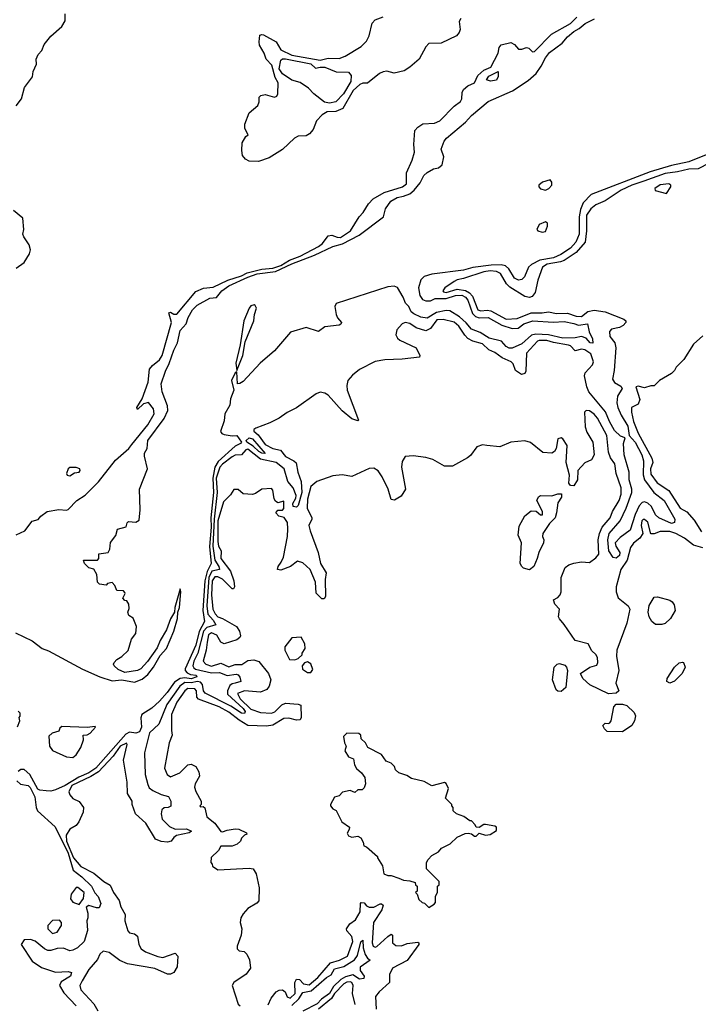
# Model space of a CAD drawing. Extents: x 2380107 to 2585170, y 384273 to 546161.
# Tile 276 of 331: x 2534137 to 2538446, y 460716 to 466966. Entities that reach past the tile are written whole.
import ezdxf

# ---------------------------------------------------------------- set-up
doc = ezdxf.new("R2010")
doc.units = 0

msp = doc.modelspace()

# ---------------------------------------------------------------- linework, layer by layer
at = {"layer": '0CON05XD'}
for points in [[(2534115, 466420), (2534147.5, 466465), (2534166.7, 466535), (2534217.3, 466602.7), (2534222.7, 466637.3), (2534243.3, 466685), (2534241.2, 466715), (2534254.1, 466745.9), (2534278.3, 466771.7), (2534291.7, 466808.3), (2534335, 466862.5), (2534405, 466922.5), (2534425, 466960), (2534426.4, 467003.6)], [(2534110.9, 463075), (2534215, 463022.9), (2534278.9, 462975), (2534319.5, 462959.5), (2534535, 462842.5), (2534645, 462794.7), (2534725, 462768.4), (2534785, 462774.7), (2534865, 462760.6), (2534915, 462780.8), (2534949.9, 462810.1), (2534987.2, 462855), (2535029.6, 462930.4), (2535068.7, 462975), (2535114.7, 463085.3), (2535138.8, 463165), (2535140, 463205), (2535150.5, 463235), (2535160, 463335), (2535155, 463352.5), (2535121.9, 463235), (2535120, 463205), (2535095, 463163.8), (2535068, 463092), (2535029.1, 463025), (2535010.7, 462979.3), (2534947.5, 462892.5), (2534905, 462845.5), (2534885, 462835.4), (2534805, 462822.3), (2534761.7, 462841.7), (2534736.7, 462865), (2534732.5, 462875), (2534736.7, 462885), (2534753.3, 462905), (2534785, 462924), (2534825, 462961.2), (2534846, 463034), (2534875, 463070), (2534877.5, 463115), (2534857, 463167), (2534830, 463185), (2534822.5, 463205), (2534831.7, 463228.3), (2534830, 463255), (2534816.4, 463276.4), (2534805, 463280), (2534792.5, 463295), (2534807, 463323), (2534805, 463330), (2534795, 463340), (2534753.6, 463343.6), (2534740, 463375), (2534725, 463392.5), (2534695, 463386.7), (2534685, 463377.5), (2534642.5, 463382.5), (2534630, 463395), (2534627.5, 463445), (2534608.3, 463478.3), (2534575, 463487.5), (2534547.5, 463515), (2534542.5, 463535), (2534630, 463535), (2534640, 463545), (2534640, 463575), (2534697.5, 463585), (2534710, 463605), (2534713, 463647), (2534747.7, 463692.3), (2534757, 463733), (2534813, 463747), (2534818.3, 463771.7), (2534828.3, 463781.7), (2534875, 463777.5), (2534895, 463790), (2534901.2, 463855), (2534896.7, 463985), (2534949.2, 464115), (2534928.8, 464195), (2534928.8, 464215), (2534945.8, 464245), (2534950.6, 464295), (2535055.2, 464434.8), (2535076.7, 464485), (2535074.7, 464514.7), (2535041.9, 464605), (2535034.6, 464655), (2535061.8, 464735), (2535086.8, 464783.2), (2535115, 464868.8), (2535137.8, 464915), (2535155, 464993.8), (2535194, 465035), (2535205.8, 465075), (2535234.5, 465125), (2535263.3, 465155), (2535345, 465197.7), (2535386.7, 465203.3), (2535420.6, 465245), (2535465, 465277.9), (2535585, 465332.8), (2535645, 465353.1), (2535762, 465368), (2535865, 465416.5), (2536009.1, 465470.9), (2536125, 465527.6), (2536187.1, 465542.9), (2536291.6, 465598.4), (2536447.1, 465715), (2536459.4, 465765), (2536494.5, 465815), (2536533.3, 465836.7), (2536573.8, 465846.2), (2536615, 465861.2), (2536642.5, 465885), (2536678.9, 465931.1), (2536703.3, 465976.7), (2536725, 465996.9), (2536765, 466020), (2536796.7, 466025), (2536820, 466045), (2536830.8, 466095), (2536812.5, 466145), (2536832, 466195), (2536846.7, 466215), (2536967.5, 466315), (2537005, 466357.5), (2537111.9, 466448.1), (2537266.1, 466513.9), (2537365, 466580), (2537415.7, 466624.3), (2537448.5, 466671.5), (2537474.8, 466725.2), (2537501.7, 466758.3), (2537581.6, 466818.4), (2537615, 466858.2), (2537655, 466891.2), (2537689.3, 466910.7), (2537727.1, 466942.9), (2537787.4, 466972.6)], [(2534113.6, 463696.4), (2534168.3, 463721.7), (2534215, 463782.5), (2534255, 463792.5), (2534270, 463815), (2534311.2, 463845), (2534385, 463856.2), (2534435, 463851.9), (2534445, 463856), (2534498.8, 463915), (2534553, 463947), (2534637.9, 464032.1), (2534745, 464171.1), (2534829.5, 464245), (2534849.4, 464270.6), (2534950.4, 464395), (2534990.6, 464465), (2534987.5, 464495), (2534955, 464536.2), (2534923, 464527), (2534885, 464492.5), (2534880, 464505), (2534915, 464560), (2534953.1, 464665), (2534962, 464748), (2534979.4, 464770.6), (2535025, 464807.1), (2535041.2, 464835), (2535101.8, 465045), (2535084.8, 465105.2), (2535095, 465108.9), (2535115, 465096), (2535135, 465096.9), (2535255, 465240), (2535305, 465261.1), (2535365, 465267.5), (2535457.7, 465312.3), (2535545, 465340.6), (2535580.9, 465359.1), (2535675, 465382.9), (2535745, 465389.3), (2535795, 465406.4), (2535851, 465439), (2535918.9, 465465), (2536035, 465525.6), (2536060, 465545), (2536096, 465594), (2536118.3, 465598.3), (2536152.5, 465585), (2536175, 465583.6), (2536236.7, 465625), (2536292.2, 465715), (2536317.4, 465742.6), (2536352.4, 465797.6), (2536381.7, 465828.3), (2536451.2, 465868.8), (2536568, 465905), (2536593.6, 465925), (2536592.2, 465995), (2536630, 466075), (2536643.3, 466125), (2536638.8, 466175), (2536647, 466263), (2536665, 466284), (2536697.5, 466305), (2536770.9, 466309.1), (2536805.4, 466324.6), (2536895, 466416.7), (2536935, 466446.7), (2536943.8, 466465), (2536945.8, 466505), (2536955.8, 466524.2), (2536983.3, 466546.7), (2537024.3, 466565), (2537047.1, 466612.9), (2537084.3, 466645.7), (2537128.9, 466665), (2537175.1, 466754.9), (2537181.1, 466788.9), (2537193.3, 466806.6), (2537255, 466821.4), (2537279.6, 466809.6), (2537305, 466779.2), (2537325, 466778.6), (2537355, 466790), (2537370.8, 466785), (2537393.4, 466763.4), (2537405, 466764.4), (2537514, 466875), (2537635, 466943.2), (2537675, 466981.8)], [(2536937.5, 466975), (2536927.5, 466955), (2536933.3, 466905), (2536926.7, 466885), (2536910, 466865), (2536812.7, 466817.3), (2536735, 466814.4), (2536715.5, 466795), (2536674.4, 466715), (2536614.7, 466665.3), (2536577.4, 466642.6), (2536515, 466626.5), (2536469.1, 466639.1), (2536445, 466636.4), (2536422.5, 466625), (2536345, 466563.8), (2536315, 466562.9), (2536296, 466555), (2536255, 466516.9), (2536187.8, 466402.2), (2536145, 466383.3), (2536089.3, 466380.7), (2536057, 466363), (2536020.8, 466325), (2536001.2, 466268.8), (2535977.7, 466242.3), (2535955, 466230), (2535905, 466226), (2535882.5, 466215), (2535805, 466143.3), (2535720.7, 466089.3), (2535653.6, 466066.4), (2535595, 466067.5), (2535570.7, 466080.7), (2535552.5, 466105), (2535547.5, 466135), (2535550, 466185), (2535572.5, 466225), (2535587.5, 466235), (2535566.2, 466275), (2535566.4, 466303.6), (2535594, 466375), (2535648.1, 466421.9), (2535658.2, 466445), (2535658, 466475), (2535668.8, 466485), (2535695, 466492.5), (2535755, 466474.4), (2535768.9, 466481.1), (2535776, 466495), (2535779.1, 466565), (2535759.2, 466599.2), (2535738, 466678), (2535702.7, 466715), (2535688.9, 466755), (2535660, 466805), (2535656.5, 466825), (2535662.1, 466867.9), (2535675, 466872.9), (2535685, 466869.5), (2535766, 466825), (2535795.6, 466775), (2535865, 466740.6), (2536045, 466709.2), (2536095, 466721.2), (2536165, 466720.6), (2536203.3, 466735), (2536305, 466795.8), (2536339.3, 466830.7), (2536355.8, 466865), (2536376, 466945), (2536394.2, 466965.8), (2536445, 466983.8)], [(2536105, 466436), (2536073, 466443), (2536005, 466495.6), (2535971.5, 466531.5), (2535918.5, 466568.5), (2535865, 466582.5), (2535805, 466622.8), (2535783.5, 466655), (2535795, 466710.5), (2535805, 466718.1), (2535825, 466717.7), (2535985, 466685.6), (2536015, 466658.8), (2536044, 466666), (2536074.7, 466665.3), (2536146.3, 466636.3), (2536225, 466633.6), (2536241.7, 466611.7), (2536239.1, 466575), (2536192.5, 466495), (2536145, 466444.1), (2536105, 466436)], [(2537126.4, 466576.4), (2537101.4, 466585), (2537115, 466607.3), (2537175, 466637.5), (2537175.3, 466605), (2537165, 466583.1), (2537126.4, 466576.4)], [(2538507.6, 466112.4), (2538386.2, 466063.8), (2538275, 466041.1), (2538139.5, 466000.5), (2537765, 465857.5), (2537715.8, 465804.2), (2537699.1, 465760.9), (2537690.3, 465715), (2537690.3, 465605), (2537668.8, 465555), (2537634.4, 465515), (2537573.1, 465475), (2537525.7, 465454.3), (2537439.6, 465440.4), (2537387.2, 465412.8), (2537368.9, 465395), (2537341.9, 465335), (2537325, 465317.1), (2537305, 465312.5), (2537278.6, 465325), (2537243.8, 465383.8), (2537222.8, 465402.8), (2537195, 465410), (2537130.9, 465409.1), (2537015, 465393.3), (2536955, 465377.3), (2536755, 465350.3), (2536704.4, 465335.6), (2536684.4, 465315.6), (2536669.7, 465265), (2536677.5, 465215), (2536695, 465189.6), (2536715, 465182.2), (2536745, 465182.1), (2536775, 465196.9), (2536845, 465196.1), (2536905, 465216.3), (2536945, 465217.4), (2536967.3, 465205), (2536983.5, 465185), (2537012.1, 465102.1), (2537031.3, 465081.3), (2537055, 465074.6), (2537111.2, 465075), (2537197.9, 465027.9), (2537265, 465006.8), (2537301.2, 465008.8), (2537339.2, 465035), (2537395, 465054.5), (2537525, 465047.1), (2537595, 465050), (2537655, 465037.5), (2537685, 465028), (2537742.5, 465035), (2537753.8, 464985), (2537775, 464940), (2537776.1, 464913.9), (2537760, 464915), (2537734.4, 464944.4), (2537705, 464956), (2537665, 464947.1), (2537585, 464943.6), (2537495, 464964.8), (2537415, 464970), (2537387.2, 464962.8), (2537325, 464908), (2537265, 464881.9), (2537245, 464880.6), (2537225, 464892.5), (2537196.5, 464926.5), (2537118.8, 464945), (2537060.9, 464980.9), (2537005, 465001.9), (2536972.5, 465042.5), (2536929.9, 465079.9), (2536868.1, 465118.1), (2536845, 465120.3), (2536783.4, 465106.6), (2536725, 465070.9), (2536685, 465078.2), (2536639.2, 465099.2), (2536622.6, 465112.6), (2536608.5, 465145), (2536586.2, 465166.2), (2536572, 465205), (2536535.3, 465265.3), (2536514.7, 465274.7), (2536475, 465270.5), (2536146, 465165), (2536138.1, 465145), (2536145.7, 465095), (2536154.4, 465074.4), (2536180, 465045), (2536176.4, 465033.6), (2536165, 465026.7), (2536075, 465015.7), (2536035, 464987.5), (2535955, 465013.3), (2535856.7, 464983.3), (2535755.2, 464864.8), (2535663.2, 464786.8), (2535555, 464670), (2535535, 464656.7), (2535520, 464655), (2535515, 464730), (2535505, 464723.8), (2535482.5, 464675), (2535495.6, 464615), (2535475, 464560), (2535470.3, 464519.7), (2535439.8, 464465), (2535435, 464419.2), (2535412.3, 464352.3), (2535419.9, 464339.9), (2535435, 464332.2), (2535485, 464324.7), (2535515, 464326.8), (2535545.8, 464285), (2535538.1, 464275), (2535505, 464258.2), (2535397.7, 464162.3), (2535376.2, 464125), (2535364.2, 464055), (2535367.9, 463965), (2535350.4, 463805), (2535353.4, 463745), (2535341.3, 463621.3), (2535351.6, 463515), (2535326.7, 463463.3), (2535312.7, 463405), (2535299.7, 463215), (2535309.7, 463145), (2535276.8, 463083.2), (2535254.8, 462995), (2535187.8, 462845), (2535187.8, 462835), (2535200.2, 462820.2), (2535220.5, 462810.5), (2535256.7, 462805), (2535262.5, 462795), (2535225, 462782.2), (2535185, 462787.6), (2535156.2, 462783.8), (2535119.4, 462760.6), (2535074.2, 462695), (2535025, 462640), (2534975.2, 462594.8), (2534911.5, 462555), (2534905.4, 462535), (2534909.2, 462475), (2534897.5, 462445), (2534875, 462437.5), (2534835, 462442.9), (2534810.1, 462429.9), (2534619.7, 462215), (2534575.8, 462185), (2534511.3, 462158.7), (2534425, 462105.6), (2534365, 462076.6), (2534335, 462069.6), (2534305, 462071.1), (2534264.4, 462074.4), (2534250.9, 462080.9), (2534200.9, 462175), (2534165, 462205.5), (2534144, 462206), (2534126.8, 462193.2)], [(2538515, 466055.8), (2538445, 466018.9), (2538385, 466017.8), (2538315, 465999.8), (2538235, 465989.4), (2538099.3, 465940.7), (2538025, 465916.3), (2537956.4, 465885), (2537855, 465817.2), (2537795, 465792.1), (2537763.4, 465766.6), (2537737.2, 465725), (2537737, 465625), (2537727.5, 465555), (2537671.2, 465488.8), (2537595, 465437.9), (2537571.5, 465428.5), (2537485.6, 465415), (2537456.8, 465395), (2537427.3, 465312.7), (2537411.2, 465235), (2537391.2, 465208.8), (2537375, 465203.8), (2537345, 465208.8), (2537248.9, 465268.9), (2537228.7, 465288.7), (2537189.1, 465355), (2537165, 465368.8), (2537125, 465372.2), (2537085, 465366.4), (2536955, 465322.9), (2536915, 465315.8), (2536894.8, 465305.2), (2536837.1, 465265), (2536824.4, 465245), (2536829.1, 465239.1), (2536845.6, 465235.6), (2536915, 465255.3), (2536967.9, 465247.9), (2536992.9, 465232.9), (2537011.5, 465211.5), (2537046.4, 465125), (2537065, 465119), (2537105, 465122.5), (2537127.7, 465117.7), (2537225, 465064.8), (2537295, 465068.6), (2537385, 465105.8), (2537455, 465105.3), (2537495, 465111.6), (2537545, 465100.8), (2537615, 465103), (2537670, 465085), (2537705, 465082.4), (2537745, 465113.1), (2537785, 465121.5), (2537855, 465111.5), (2537974.3, 465064.3), (2537986.2, 465055), (2537986.2, 465045), (2537969.2, 465025), (2537945, 465011.5), (2537895, 465001.8), (2537882, 464988), (2537884.3, 464954.3), (2537915.2, 464915.2)], [(2537475, 465883.3), (2537497.5, 465895), (2537516.7, 465915), (2537516.7, 465935), (2537505, 465948.8), (2537456.2, 465935), (2537434.2, 465915), (2537432.5, 465905), (2537445, 465892.5), (2537475, 465883.3)], [(2538245, 465862.5), (2538272.5, 465905), (2538272.5, 465915), (2538260, 465925), (2538205, 465917.5), (2538170, 465895), (2538173, 465883), (2538245, 465862.5)], [(2534115, 465390), (2534164.7, 465425.3), (2534199.8, 465480.2), (2534205.6, 465505), (2534197, 465537), (2534162.5, 465587.5), (2534157.5, 465605), (2534163.8, 465635), (2534157.3, 465707.3), (2534096.7, 465755)], [(2537455, 465617.5), (2537475, 465622.5), (2537487.5, 465655), (2537487.5, 465675), (2537475, 465682.5), (2537435, 465666.2), (2537420, 465635), (2537426.4, 465626.4), (2537455, 465617.5)], [(2535515, 464740), (2535554.5, 464835), (2535569.2, 464920.8), (2535624.4, 465054.4), (2535627.8, 465095), (2535640, 465135), (2535633, 465153), (2535625, 465157.1), (2535605, 465150), (2535595, 465135.7), (2535560.5, 465055), (2535537.4, 464902.6), (2535509.1, 464785), (2535515, 464740)], [(2537915.2, 464915.2), (2537923, 464883), (2537911.6, 464738.4), (2537901.4, 464685), (2537915, 464664.2), (2537955, 464639.4), (2537961.9, 464625), (2537933.4, 464576.6), (2537928, 464535), (2537934.6, 464505.4), (2537955.3, 464455), (2537998.1, 464385), (2538006.9, 464326.9), (2538045, 464283.8), (2538087.8, 464205), (2538097.6, 464165), (2538096, 464076), (2538105.3, 464045), (2538163.8, 463965), (2538228.9, 463915), (2538296.2, 463795), (2538294.4, 463775), (2538275, 463768.7), (2538195, 463803.2), (2538175, 463822.5), (2538148.8, 463875), (2538125, 463896.9), (2538105, 463905.8), (2538089.6, 463900.4), (2538070.2, 463879.8), (2538045.8, 463825), (2538014.1, 463725), (2537950.9, 463679.1), (2537918.2, 463645), (2537922.9, 463625), (2537947.1, 463585), (2537945, 463564.5), (2537925, 463548.2), (2537905, 463551.2), (2537878.8, 463595), (2537871.6, 463665), (2537879.5, 463705), (2537950.5, 463785), (2537988.6, 463865), (2538023.5, 463965), (2538024.1, 463985), (2538008.1, 464045), (2538006.5, 464095), (2537974.7, 464205), (2537970.9, 464275), (2537981.7, 464311.7), (2537952.8, 464322.8), (2537915, 464357.8), (2537881.2, 464415), (2537856.6, 464476.6), (2537751.5, 464605), (2537737.6, 464635), (2537722.9, 464705), (2537727.1, 464725), (2537773.8, 464775), (2537779.7, 464795), (2537764.1, 464845), (2537725, 464871.1), (2537705, 464873.8), (2537665, 464864.3), (2537635.6, 464895), (2537621.2, 464901.2), (2537526.3, 464916.3), (2537485, 464929.8), (2537435, 464929.7), (2537424.6, 464925), (2537355, 464848.6), (2537351.2, 464735), (2537345, 464720.8), (2537323.9, 464713.9), (2537285, 464738.8), (2537271.3, 464781.3), (2537258, 464795), (2537200.8, 464820.8), (2537154.1, 464854.1), (2537115, 464870.8), (2537075, 464908.7), (2537015, 464925.3), (2536983.5, 464943.5), (2536962.9, 464962.9), (2536925, 465021.5), (2536895, 465045.3), (2536825, 465062.5), (2536785, 465060.9), (2536745, 465006.2), (2536715, 464991.5), (2536655, 465010), (2536615, 465037.7), (2536585.5, 465044.5), (2536566, 465035), (2536531.7, 464998.3), (2536526, 464965), (2536536, 464945), (2536551.3, 464931.3), (2536653.9, 464883.9), (2536677.5, 464835), (2536676.4, 464823.6), (2536565, 464811.2), (2536455, 464808), (2536395, 464796), (2536294.2, 464745), (2536250.7, 464709.3), (2536221.5, 464675), (2536213.3, 464645), (2536216.9, 464615), (2536287.5, 464425), (2536285, 464420), (2536245, 464433.3), (2536185, 464483.8), (2536095, 464583.8), (2536075, 464596), (2536045, 464601.2), (2536019.5, 464590.5), (2535895, 464503.3), (2535835, 464473.3), (2535783.6, 464436.4), (2535725, 464406.7), (2535636, 464374), (2535623.3, 464365), (2535624.2, 464355), (2535651.5, 464331.5), (2535695, 464270.5), (2535743.6, 464245), (2535793.7, 464233.7), (2535825, 464193.3), (2535876.7, 464166.7), (2535892.2, 464152.2), (2535902.7, 464095), (2535924, 464035), (2535928.5, 463965), (2535905, 463882.9), (2535895, 463871.1), (2535873.8, 463875), (2535871.1, 463895), (2535891.2, 463928.8), (2535892.2, 463945), (2535873.3, 463995), (2535839.2, 464035), (2535815.2, 464115.2), (2535765, 464154.8), (2535665, 464177), (2535585, 464239.5), (2535571.8, 464235), (2535545, 464204.4), (2535505, 464202.1), (2535485, 464191.8), (2535425, 464145.7), (2535407.1, 464125), (2535384.9, 464055), (2535390.1, 463965), (2535371.3, 463795), (2535363.6, 463623.6), (2535375, 463535.5), (2535401.9, 463495), (2535406.2, 463475), (2535356.8, 463465), (2535336.8, 463425), (2535325.7, 463245.7), (2535332.1, 463192.1), (2535366.1, 463155), (2535382.9, 463125), (2535325, 463108.4), (2535305, 463085.3), (2535267.9, 462945), (2535242.9, 462895), (2535236.8, 462865), (2535242.2, 462852.2), (2535254.2, 462844.2), (2535355, 462821), (2535405, 462821.3), (2535455, 462803.3), (2535510.6, 462810.6), (2535525, 462807.2), (2535535, 462792.5), (2535540, 462765), (2535505, 462754.2), (2535485, 462750.3), (2535471.3, 462738.7), (2535457.4, 462705), (2535456.7, 462685), (2535555, 462594.6), (2535568.7, 462575), (2535565, 462562.2), (2535545, 462564.1), (2535478.2, 462608.2), (2535315, 462691.7), (2535304.9, 462704.9), (2535297, 462747), (2535285, 462760.8), (2535265, 462764.5), (2535225, 462756.9), (2535185, 462758.8), (2535153.1, 462735), (2535071.5, 462618.5), (2535019.4, 462495), (2534961.8, 462438.2), (2534928.3, 462311.7), (2534933.8, 462175), (2534950.9, 462110.9), (2534959.7, 462089.7), (2534983, 462073), (2535035, 462048), (2535082.5, 462035), (2535095.6, 462005.6), (2535095.8, 461974.2), (2535080, 461965), (2535055, 461963.3), (2535039.5, 461950.5), (2535034.2, 461925.8), (2535040.7, 461890.7), (2535088, 461845), (2535125, 461827.1), (2535195, 461829.2), (2535227.5, 461815), (2535212.5, 461805), (2535132.5, 461787.5), (2535114.7, 461775.3), (2535097.6, 461752.4), (2535075.9, 461745.9), (2535035, 461750), (2535000, 461765), (2534937.5, 461865), (2534872.5, 461925), (2534850, 461985), (2534850, 462005), (2534821.1, 462055), (2534818.2, 462125), (2534795.5, 462265), (2534820, 462365), (2534815, 462372.5), (2534775, 462353.9), (2534729.9, 462290.1), (2534637.6, 462192.4), (2534588.1, 462161.9), (2534468.4, 462105), (2534448.2, 462065), (2534454.5, 462045), (2534475, 462022.9), (2534515, 462003.3), (2534542.5, 461965), (2534540, 461935), (2534513.3, 461875), (2534495, 461850), (2534455, 461827.5), (2534431.2, 461788.8), (2534435, 461750.6), (2534478.1, 461645), (2534525, 461589.6), (2534607.3, 461547.3), (2534670.8, 461495), (2534712.3, 461472.3), (2534731.8, 461425), (2534769.4, 461375), (2534778.8, 461335), (2534806.2, 461286.2), (2534804.5, 461245), (2534823.2, 461183.2), (2534835, 461170), (2534865, 461163.3), (2534885, 461147.5), (2534892.5, 461095), (2534908.3, 461068.3), (2534935, 461048.6), (2535015, 461019.2), (2535046.1, 461013.9), (2535125, 461040), (2535141.7, 461021.7), (2535136.4, 460953.6), (2535115, 460917.5), (2535095, 460907.5), (2535075, 460906.7), (2534995, 460942.5), (2534821.7, 460971.7), (2534773, 460993), (2534705, 461044.3), (2534667.8, 461052.2), (2534645.8, 461035), (2534630.5, 460999.5), (2534575, 460935.8), (2534532.9, 460865), (2534519.6, 460835), (2534525, 460807.5), (2534608, 460718), (2534633.8, 460675)], [(2538475, 464960), (2538415, 464907.5), (2538355, 464810), (2538305, 464760), (2538295, 464740), (2538275, 464720), (2538200, 464675), (2538165, 464642.5), (2538145, 464642.5), (2538105, 464630), (2538065, 464640), (2538050, 464635), (2538074, 464555), (2538063.3, 464525), (2538022, 464505), (2538021.1, 464475), (2538035, 464416.2), (2538065, 464342), (2538152, 464182), (2538157.1, 464155), (2538142, 464115), (2538145, 464080.8), (2538185, 464025.6), (2538258, 463978), (2538331.9, 463865), (2538372.6, 463842.6), (2538420, 463790), (2538467.1, 463715)], [(2538475, 463614.3), (2538415, 463630), (2538358.8, 463675), (2538304, 463705), (2538265, 463716.9), (2538205, 463717.5), (2538165, 463702), (2538145, 463703.3), (2538125, 463776), (2538105, 463792.5), (2538095, 463793.8), (2538088, 463785), (2538084.4, 463755), (2538093.3, 463705), (2538074.2, 463675), (2538035, 463644.2), (2538014.6, 463615.4), (2537995.4, 463535), (2537953.8, 463475), (2537925.6, 463365), (2537924.5, 463335), (2537936.3, 463296.3), (2538000, 463245), (2538010.8, 463225), (2537991.8, 463135), (2537929.4, 462965), (2537927.1, 462925), (2537941.8, 462835), (2537921.5, 462755), (2537942, 462705), (2537925, 462690.6), (2537875, 462686.1), (2537757, 462743), (2537712, 462785), (2537697.5, 462815), (2537757.5, 462855), (2537801.4, 462868.6), (2537808.9, 462885), (2537806.7, 462916.7), (2537795, 462936.7), (2537769.3, 462959.3), (2537747.5, 463005), (2537663.3, 463025), (2537595, 463127.5), (2537563.9, 463163.9), (2537558.8, 463175), (2537564.3, 463225), (2537534.2, 463255), (2537527.5, 463282.5), (2537555, 463297.5), (2537570, 463315), (2537576, 463335), (2537575.7, 463425), (2537601.3, 463488.7), (2537625, 463505.8), (2537655, 463517.1), (2537705, 463524.2), (2537755, 463520), (2537795, 463550), (2537815, 463573.3), (2537810, 463665), (2537818.2, 463705), (2537836.5, 463745), (2537886.5, 463803.5), (2537902.2, 463845), (2537942.9, 463915), (2537957.1, 463955), (2537955.4, 463995), (2537924.5, 464085), (2537916.4, 464146.4), (2537888.8, 464185), (2537875, 464220), (2537865, 464326.2), (2537805, 464436.9), (2537785, 464461.4), (2537755, 464484), (2537735, 464485.8), (2537724.2, 464475), (2537727.7, 464382.3), (2537737.3, 464347.3), (2537776.2, 464285), (2537784, 464205), (2537767, 464173), (2537725.9, 464154.1), (2537681.2, 464105), (2537679.4, 464045), (2537655, 464008), (2537635, 464008.8), (2537624.3, 464024.3), (2537627.5, 464075), (2537607.1, 464155), (2537613.6, 464263.6), (2537586.4, 464306.4), (2537575, 464312.5), (2537553.3, 464305), (2537543.3, 464245), (2537533.3, 464225), (2537515, 464214), (2537458.3, 464218.3), (2537381.4, 464281.4), (2537343.6, 464293.6), (2537255, 464284), (2537185, 464254), (2537102.3, 464262.3), (2537075, 464266.7), (2537040, 464255), (2536999.3, 464200.7), (2536980, 464185), (2536885, 464132.5), (2536835, 464132.5), (2536760, 464175), (2536716.4, 464186.4), (2536635, 464196.7), (2536585, 464193.3), (2536565, 464162.5), (2536560.6, 464125), (2536586, 463985), (2536558.3, 463941.7), (2536517, 463917), (2536495, 463920), (2536477.5, 463985), (2536439.4, 464065), (2536412.6, 464102.6), (2536385, 464120), (2536355, 464118), (2536245, 464066.2), (2536185, 464077.1), (2536125, 464070), (2536024.4, 464035.6), (2535985, 464003.8), (2535963.5, 463923.5), (2535963.2, 463865), (2535991.5, 463805), (2535992.2, 463795), (2535972, 463755), (2535980.6, 463720.6), (2536032.9, 463585), (2536047.8, 463515), (2536082.9, 463455), (2536076.8, 463413.2), (2536078.6, 463305), (2536070, 463290), (2536055, 463290), (2536019.4, 463325), (2536015.4, 463395.4), (2535980.6, 463475), (2535935, 463518.1), (2535900.3, 463529.7), (2535856.2, 463495), (2535795, 463470.8), (2535774, 463475), (2535777.5, 463495), (2535798, 463522), (2535811.8, 463555), (2535837.1, 463685), (2535840, 463735), (2535837.1, 463775), (2535815.8, 463805.8), (2535782.5, 463815), (2535763.3, 463835), (2535775, 463852.5), (2535805, 463852.5), (2535815, 463862.5), (2535815, 463910), (2535775, 463900), (2535760.8, 463910.8), (2535752, 463925), (2535745, 463980), (2535735, 463991.2), (2535675, 463986.2), (2535635, 463958.8), (2535615, 463952), (2535555, 463956.7), (2535525, 463983.3), (2535497, 463983), (2535475, 463950), (2535430, 463905), (2535395.9, 463784.1), (2535394.1, 463654.1), (2535398.9, 463625), (2535415.3, 463595), (2535413.2, 463545), (2535474.7, 463465), (2535496.9, 463405), (2535501.4, 463365), (2535495, 463354), (2535485, 463354.3), (2535423.6, 463415), (2535395, 463429), (2535375, 463430), (2535359.2, 463405), (2535354.5, 463315), (2535362.8, 463225), (2535377.9, 463195), (2535395, 463176.6), (2535425.3, 463165.3), (2535513.3, 463113.3), (2535533.5, 463085), (2535538.6, 463055), (2535535.4, 463044.6), (2535515, 463029.4), (2535435, 463003.5), (2535415, 463015.7), (2535388.8, 463058.8), (2535355, 463073.1), (2535335, 463060.6), (2535327.2, 463015)], [(2535695, 464213.3), (2535675, 464214.7), (2535655, 464225.5), (2535619.9, 464259.9), (2535579.2, 464285), (2535574.4, 464295), (2535595, 464311.1), (2535615.4, 464305), (2535695, 464213.3)], [(2534455, 464071.2), (2534485, 464090), (2534515, 464093.8), (2534521.2, 464105), (2534518.8, 464115), (2534495, 464123.3), (2534455, 464123.8), (2534444.2, 464115), (2534433.8, 464085), (2534437.5, 464075), (2534455, 464071.2)], [(2537375, 463474), (2537336.7, 463485), (2537324.5, 463494.5), (2537316, 463515), (2537323.3, 463645), (2537302.5, 463695), (2537308.3, 463751.7), (2537343.6, 463816.4), (2537385, 463847.5), (2537416.4, 463846.4), (2537445, 463822.5), (2537456.7, 463823.3), (2537457.5, 463845), (2537420, 463915), (2537431.7, 463938.3), (2537445, 463946), (2537515.8, 463944.2), (2537555, 463956.7), (2537577, 463957), (2537576.7, 463935), (2537555, 463900), (2537546.7, 463835), (2537536.7, 463805), (2537501.7, 463768.3), (2537458.8, 463705), (2537456.7, 463685), (2537466.2, 463665), (2537463.8, 463645), (2537433.3, 463585), (2537423.8, 463545), (2537401.2, 463495), (2537375, 463474)], [(2538175, 463126.2), (2538151.8, 463145), (2538133.5, 463175), (2538127.5, 463205), (2538133.2, 463246.8), (2538165, 463300), (2538187, 463303), (2538265, 463280.8), (2538280.7, 463270.7), (2538292.6, 463252.6), (2538299.4, 463215), (2538269.6, 463165), (2538235, 463133.4), (2538215, 463126.9), (2538175, 463126.2)], [(2535327.2, 463015), (2535321.3, 462965), (2535300.9, 462895), (2535318.6, 462875), (2535355, 462863.4), (2535415, 462880.9), (2535465, 462858.6), (2535505, 462871.9), (2535547.5, 462872.5), (2535585, 462898), (2535623, 462903), (2535655, 462892.5), (2535716, 462815), (2535730.8, 462775), (2535720.8, 462735), (2535706.2, 462713.8), (2535665, 462697.9), (2535565, 462705.3), (2535520.9, 462689.1), (2535536.8, 462655), (2535605, 462588.5), (2535665, 462568.3), (2535735, 462564.1), (2535756.5, 462573.5), (2535802.4, 462617.6), (2535825, 462626.9), (2535905, 462621.4), (2535921.2, 462615), (2535924.3, 462535.7), (2535917.9, 462522.1), (2535895, 462518.5), (2535845, 462531.3), (2535815, 462529.7), (2535745, 462488.2), (2535705, 462481.2), (2535585, 462485.4), (2535529.5, 462519.5), (2535465, 462570.8), (2535404.4, 462605), (2535272.7, 462652.7), (2535262.1, 462665), (2535258.8, 462705), (2535248.4, 462718.4), (2535205, 462720), (2535186.4, 462705), (2535135, 462634.3), (2535101.3, 462555), (2535100, 462455), (2535105.8, 462425), (2535085.7, 462375), (2535057.3, 462215), (2535073.3, 462175), (2535095, 462158.9), (2535154.7, 462185.3), (2535205, 462235.8), (2535225, 462239.2), (2535256.2, 462225), (2535275, 462192.5), (2535279.2, 462165), (2535250.8, 462115), (2535247.1, 462095), (2535255.7, 462065.7), (2535288.8, 462005), (2535290, 461985), (2535280, 461975), (2535285, 461970), (2535301.7, 461971.7), (2535313, 461963), (2535326, 461905), (2535376.2, 461866.2), (2535415, 461812.5), (2535425, 461810), (2535455, 461821.9), (2535505, 461830.6), (2535527.3, 461827.3), (2535577.5, 461805), (2535580, 461795), (2535565, 461790), (2535545, 461770), (2535538.3, 461751.7), (2535517, 461733), (2535485, 461720), (2535415, 461720), (2535398.3, 461691.7), (2535351.7, 461648.3), (2535350, 461615), (2535360, 461605), (2535361.7, 461591.7), (2535395, 461570), (2535595, 461580), (2535620, 461575), (2535637.5, 461545), (2535656.7, 461455), (2535656.4, 461373.6), (2535643, 461357), (2535585, 461323.3), (2535555, 461290), (2535541.2, 461265), (2535536.7, 461235), (2535546.7, 461195), (2535543.8, 461155), (2535517.5, 461085), (2535518.3, 461068.3), (2535530, 461055), (2535561.7, 461051.7), (2535580, 461035), (2535597, 460997), (2535602.5, 460945), (2535575, 460907.5), (2535497.5, 460855), (2535486.7, 460835), (2535525, 460717.5), (2535536.4, 460706.4)], [(2535885, 462902.5), (2535905, 462910), (2535930, 462935), (2535930, 462945), (2535950, 462975), (2535947.5, 463005), (2535925, 463047.5), (2535865, 463042.5), (2535821.2, 462985), (2535821.2, 462965), (2535850, 462905), (2535885, 462902.5)], [(2535985, 462822.5), (2535998.8, 462841.2), (2535985, 462877.5), (2535965, 462890), (2535946.4, 462883.6), (2535930, 462865), (2535933, 462843), (2535965, 462822.5), (2535985, 462822.5)], [(2537575, 462702), (2537555, 462703.8), (2537542.7, 462712.7), (2537521.2, 462775), (2537531.2, 462855), (2537550, 462875), (2537565, 462880), (2537597.9, 462867.9), (2537610, 462855), (2537615.8, 462835), (2537603.9, 462726.1), (2537575, 462702)], [(2538265, 462754), (2538246.7, 462765), (2538248.8, 462785), (2538295, 462856.2), (2538325, 462883.8), (2538345, 462888.8), (2538352.5, 462885), (2538363.8, 462855), (2538344, 462815), (2538295, 462766.2), (2538265, 462754)], [(2537965, 462444.5), (2537868.3, 462448.3), (2537850, 462465), (2537840, 462485), (2537855, 462500), (2537875, 462497.5), (2537885, 462502.5), (2537893.3, 462515), (2537908.9, 462605), (2537925, 462620.6), (2537965, 462621.5), (2537992.6, 462612.6), (2538038.1, 462568.1), (2538046.9, 462546.9), (2538041.1, 462515), (2538024.8, 462485.2), (2537965, 462444.5)], [(2534123.6, 462476.4), (2534137.5, 462515), (2534132.5, 462537.5), (2534140, 462545), (2534140, 462565), (2534127, 462577)], [(2534475, 462283.3), (2534495, 462299.2), (2534525.8, 462345), (2534542.5, 462395), (2534540, 462425), (2534565, 462427.5), (2534585, 462437.5), (2534617.5, 462475), (2534615, 462480), (2534565, 462473.3), (2534405, 462480), (2534391.7, 462468.3), (2534385, 462450), (2534343.3, 462436.7), (2534321.7, 462418.3), (2534325.8, 462355), (2534345, 462326.7), (2534435, 462287.8), (2534475, 462283.3)], [(2536735, 461330), (2536769.3, 461350.7), (2536777, 461363), (2536778.3, 461401.7), (2536790, 461425), (2536790, 461465), (2536800, 461475), (2536800, 461495), (2536720, 461575), (2536720, 461615), (2536730, 461635), (2536755, 461660), (2536796.7, 461683.3), (2536815, 461707.5), (2536870, 461735), (2536915, 461777.5), (2536965, 461800), (2536985, 461802.5), (2537005, 461797.5), (2537025, 461783.3), (2537036.2, 461783.8), (2537055, 461802.5), (2537095, 461790), (2537125, 461793.8), (2537165, 461820), (2537165, 461840), (2537155, 461847.5), (2537095, 461857.5), (2537085, 461857.5), (2537055, 461837.5), (2537035, 461840), (2537030, 461855), (2537005, 461880), (2536995, 461880), (2536957, 461907), (2536910, 461925), (2536890, 461945), (2536890, 461965), (2536880, 461975), (2536880, 461985), (2536840, 462025), (2536860, 462085), (2536845, 462117.5), (2536835, 462123.3), (2536753.6, 462103.6), (2536705, 462130), (2536625, 462150), (2536595, 462168.8), (2536545, 462186.2), (2536524.2, 462204.2), (2536516.1, 462226.1), (2536495, 462247.5), (2536465, 462260), (2536435, 462302.5), (2536347, 462347), (2536332.5, 462375), (2536305, 462400), (2536302.5, 462425), (2536290, 462435), (2536215, 462437.5), (2536192.5, 462415), (2536200, 462375), (2536210, 462355), (2536202.5, 462325), (2536225, 462287.5), (2536257.5, 462275), (2536263.3, 462235), (2536275, 462212.5), (2536307.5, 462185), (2536327.5, 462155), (2536332.5, 462115), (2536325, 462090), (2536311.7, 462078.3), (2536283, 462077), (2536265, 462060), (2536235, 462072.5), (2536187.5, 462062.5), (2536165, 462040), (2536135, 462030), (2536110, 461985), (2536110, 461975), (2536125, 461957.5), (2536146.7, 461946.7), (2536183.3, 461875), (2536230.7, 461840.7), (2536230, 461825), (2536217, 461803), (2536224.3, 461784.3), (2536245, 461776.7), (2536283, 461783), (2536303, 461773), (2536317.5, 461745), (2536321.7, 461721.7), (2536340, 461715), (2536410, 461655), (2536410, 461645), (2536440, 461595), (2536450, 461545), (2536475, 461532.5), (2536495, 461532.5), (2536545, 461517.5), (2536573.6, 461503.6), (2536615, 461500), (2536648.3, 461488.3), (2536650, 461475), (2536660, 461465), (2536660, 461435), (2536650, 461425), (2536660, 461415), (2536671.7, 461381.7), (2536691.7, 461361.7), (2536708.3, 461358.3), (2536735, 461330)], [(2534119.2, 462135), (2534142.6, 462112.6), (2534190, 462105), (2534202.3, 462092.3), (2534232.4, 462032.4), (2534241.5, 461965), (2534249.6, 461945), (2534361.4, 461841.4), (2534445, 461674.7), (2534476.3, 461566.3), (2534530.4, 461525), (2534593.3, 461465), (2534613.3, 461423.3), (2534635, 461400), (2534652.5, 461355), (2534641.7, 461328.3), (2534625, 461327.5), (2534575, 461342.5), (2534558.3, 461331.7), (2534570, 461295), (2534570, 461265), (2534562.5, 461245), (2534567.5, 461185), (2534546.7, 461115), (2534503.3, 461075), (2534475, 461058.8), (2534455, 461056.2), (2534415, 461072.9), (2534375, 461069.4), (2534335, 461057.3), (2534315, 461057.5), (2534295, 461066.9), (2534236, 461116), (2534205, 461126.7), (2534165.5, 461124.5), (2534146.7, 461095), (2534215, 460988.9), (2534275, 460950), (2534365, 460920), (2534445, 460923.3), (2534465, 460916.7), (2534460, 460895), (2534400.6, 460859.4), (2534390, 460835), (2534417.6, 460787.6), (2534496.3, 460706.3)], [(2534515, 461350), (2534542, 461388), (2534546.2, 461425), (2534505, 461458.1), (2534495, 461456.9), (2534462.9, 461415), (2534459.4, 461385), (2534474.2, 461364.2), (2534515, 461350)], [(2535715, 460712.5), (2535734.5, 460755.5), (2535765, 460794.2), (2535785, 460805.7), (2535805, 460808.6), (2535822.5, 460795), (2535835, 460762.5), (2535855, 460754.6), (2535887.1, 460785), (2535884.5, 460855), (2535894.5, 460875.5), (2535912.6, 460872.6), (2535938, 460845), (2535975, 460840), (2536029.6, 460885), (2536111.5, 460978.5), (2536168.6, 460995), (2536219.1, 461020.9), (2536253.1, 461115), (2536245.7, 461145.7), (2536215, 461181.5), (2536211.8, 461195), (2536232.6, 461227.4), (2536268.7, 461251.3), (2536298, 461302), (2536300, 461355), (2536305, 461362.9), (2536325, 461360), (2536340, 461340), (2536355, 461332.5), (2536386.7, 461333.3), (2536425, 461354.2), (2536435, 461354), (2536444, 461345), (2536435.6, 461315), (2536383.9, 461236.1), (2536374.5, 461105), (2536380.8, 461085), (2536395, 461078.6), (2536405, 461083.1), (2536474.2, 461145.8), (2536495, 461160.8), (2536503.8, 461155), (2536503.6, 461105), (2536525, 461088.2), (2536562.2, 461087.8), (2536597.3, 461102.7), (2536665, 461110.8), (2536672, 461105), (2536671.9, 461095), (2536596.3, 460993.7), (2536505, 460944.3), (2536485.6, 460905), (2536486.2, 460855), (2536418.9, 460795), (2536395.6, 460765), (2536401.1, 460685)], [(2534345, 461166), (2534375, 461174), (2534401.2, 461215), (2534402.5, 461235), (2534389.3, 461249.3), (2534345, 461247.1), (2534315, 461216.2), (2534315.8, 461195), (2534345, 461166)], [(2535865, 460708.8), (2535910.3, 460749.7), (2535935, 460791.1), (2535988.3, 460801.7), (2536084.4, 460885.6), (2536115, 460903.8), (2536135, 460941.8), (2536195, 460956.1), (2536262.4, 460997.6), (2536281.6, 461025), (2536303.2, 461113.2), (2536315, 461123.3), (2536317.3, 461075), (2536331.5, 461031.5), (2536345, 461007.8), (2536363.3, 460995), (2536298.3, 460951.7), (2536299.9, 460929.9), (2536323.8, 460895), (2536321.5, 460878.5), (2536295, 460874.7), (2536251.9, 460901.9), (2536205, 460890.6), (2536176.8, 460873.2), (2536130.4, 460829.6), (2536104, 460785), (2536052.6, 460747.4), (2536025, 460718), (2535935, 460672.8)], [(2536267.5, 460715), (2536250.6, 460785), (2536255.3, 460835), (2536245, 460853.3), (2536235, 460858), (2536215, 460856.8), (2536195, 460845.9), (2536136.6, 460785), (2536116.5, 460753.5), (2536035, 460684.6)]]:
    msp.add_lwpolyline(points, dxfattribs=at)

doc.saveas('drawing.dxf')
